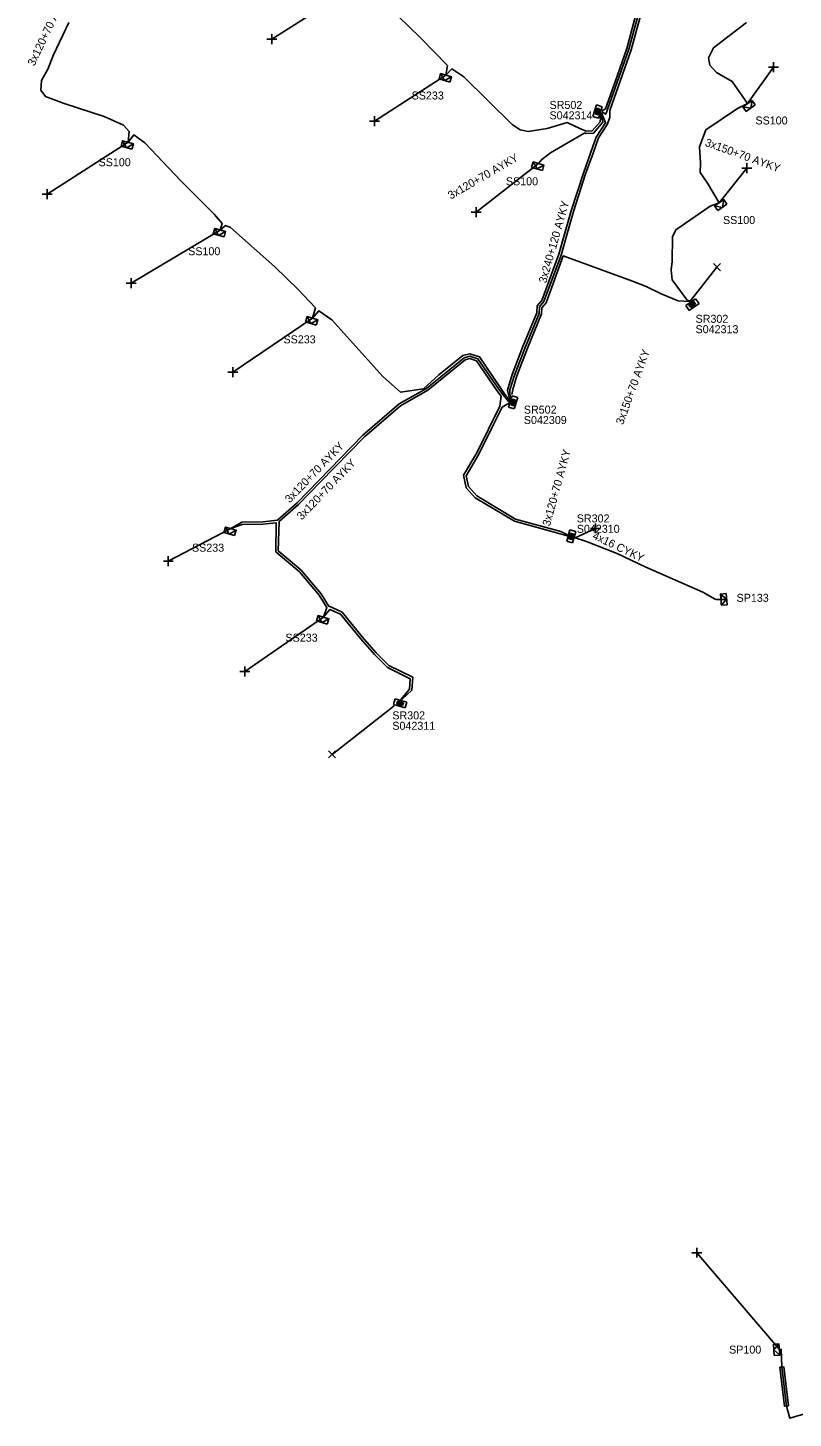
# Model space of a CAD drawing. Extents: x -748492 to -735633, y -1146251 to -1139940.
# Drawn here: x -736184.9 to -736089.4, y -1145569.8 to -1145396.1 of the extents above; entities that cross this region are included whole.
import ezdxf

# ---------------------------------------------------------------- set-up
doc = ezdxf.new("R2010")
doc.units = 0
for name, color, linetype in [('Vrstva 1', 7, 'Continuous'), ('Vrstva 20', 7, 'Continuous'), ('Vrstva 28', 7, 'Continuous'), ('Vrstva 29', 7, 'Continuous'), ('Vrstva 30', 7, 'Continuous'), ('Vrstva 31', 7, 'Continuous'), ('Vrstva 33', 7, 'Continuous'), ('Vrstva 34', 7, 'Continuous'), ('Vrstva 5', 7, 'Continuous'), ('Vrstva 52', 7, 'Continuous'), ('Vrstva 54', 7, 'Continuous'), ('Vrstva 59', 7, 'Continuous'), ('Vrstva 6', 7, 'Continuous'), ('Vrstva 8', 7, 'Continuous'), ('Vrstva 9', 7, 'Continuous')]:
    doc.layers.add(name, color=color, linetype=linetype)

# ---------------------------------------------------------------- blocks, each defined once
blk = doc.blocks.new('NN800')
at = {"layer": 'Vrstva 1'}
for points in [[(-0.44, 0.44), (0.44, -0.44)], [(-0.44, -0.44), (0.44, 0.44)]]:
    blk.add_lwpolyline(points, dxfattribs=at)
blk = doc.blocks.new('NN620')
at = {"layer": 'Vrstva 8'}
for points in [[(0.75, 0), (-0.75, 0)], [(-0.75, 0), (-0.75, -0.75)], [(0.75, -0.75), (0.75, 0)], [(-0.75, -0.75), (0.75, -0.75)], [(0.37, -0.18), (-0.38, -0.18)], [(-0.38, -0.18), (-0.38, -0.56)], [(-0.38, -0.56), (0.37, -0.56)], [(0.32, -0.23), (-0.33, -0.23)], [(-0.33, -0.23), (-0.33, -0.51)], [(-0.33, -0.51), (0.32, -0.51)], [(0.27, -0.27), (-0.28, -0.27)], [(-0.28, -0.27), (-0.28, -0.46)], [(-0.28, -0.46), (0.27, -0.46)], [(0.23, -0.32), (-0.23, -0.32)], [(-0.23, -0.32), (-0.23, -0.42)], [(-0.23, -0.42), (0.23, -0.42)], [(-0.19, -0.37), (0.19, -0.37)], [(0.23, -0.42), (0.23, -0.32)], [(0.27, -0.46), (0.27, -0.27)], [(0.32, -0.51), (0.32, -0.23)], [(0.37, -0.56), (0.37, -0.18)]]:
    blk.add_lwpolyline(points, dxfattribs=at)
blk = doc.blocks.new('NN630')
at = {"layer": 'Vrstva 9'}
for points in [[(0, -0.7), (-0.7, 0)], [(-0.7, -0.7), (-0.7, 0), (0.7, 0), (0.7, -0.7)], [(-0.7, -0.7), (0.7, -0.7)], [(0, -0.7), (0.7, 0)]]:
    blk.add_lwpolyline(points, dxfattribs=at)

msp = doc.modelspace()

# ---------------------------------------------------------------- linework, layer by layer
at = {"layer": 'Vrstva 20'}
msp.add_lwpolyline([(-736091.04, -1145563.44), (-736090.54, -1145563.38), (-736089.96, -1145568.26), (-736090.46, -1145568.32)], close=True, dxfattribs=at)
at = {"layer": 'Vrstva 5'}
for points in [[(-736113.23, -1145406.47), (-736112.81, -1145406.21), (-736111.59, -1145402.84), (-736110.15, -1145398.67), (-736108.32, -1145391.92), (-736105.56, -1145383.13), (-736103.91, -1145377.59), (-736103.29, -1145374.84), (-736102.31, -1145371.3), (-736102.53, -1145370.96)], [(-736155.95, -1145379.82), (-736155.82, -1145379.49), (-736155.03, -1145379.49), (-736154.1, -1145380.05), (-736146.68, -1145386.62), (-736144.22, -1145389.49), (-736144.27, -1145391.01), (-736143.69, -1145390.25), (-736142.66, -1145390.71), (-736135.97, -1145397.25), (-736132.53, -1145400.79), (-736132.71, -1145402.01), (-736132, -1145401.22), (-736130.48, -1145402.23), (-736124.46, -1145408.16), (-736123.46, -1145408.83), (-736122.47, -1145409.06), (-736120.08, -1145408.68), (-736117.59, -1145407.91), (-736115.99, -1145408.68), (-736115.19, -1145409.01), (-736114.44, -1145408.96), (-736113.46, -1145407.84), (-736113.39, -1145406.97)], [(-736124.71, -1145442.46), (-736124.72, -1145441.32), (-736124.15, -1145439.49), (-736122.83, -1145436.03), (-736121.08, -1145431.78), (-736121.02, -1145430.96), (-736120.48, -1145430.3), (-736118.34, -1145424.49), (-736117.54, -1145421.65), (-736116.8, -1145419.03), (-736115.28, -1145414.34), (-736114.34, -1145411.75), (-736113.67, -1145409.86), (-736112.57, -1145408.17), (-736112.25, -1145407.31), (-736112.25, -1145406.41), (-736109.57, -1145398.85), (-736107.74, -1145392.08)], [(-736113.27, -1145406.6), (-736112.77, -1145406.9), (-736112.53, -1145406.31), (-736109.86, -1145398.76), (-736108.03, -1145392)], [(-736179.8, -1145395.45), (-736181.72, -1145399.49), (-736182.43, -1145401.27), (-736183.21, -1145402.69), (-736183.3, -1145403.88), (-736182.7, -1145404.66), (-736180.4, -1145405.55), (-736175.41, -1145407.19), (-736172.96, -1145408.27), (-736172.25, -1145409.03), (-736172.41, -1145410.4), (-736171.7, -1145409.48), (-736170.31, -1145410.46), (-736165.81, -1145415.23), (-736161.66, -1145419.36), (-736160.65, -1145420.54), (-736160.9, -1145421.36), (-736160.24, -1145420.81), (-736159.62, -1145421.03), (-736154.08, -1145425.96), (-736151.22, -1145428.74), (-736149.02, -1145431.07), (-736149.38, -1145432.37), (-736148.59, -1145431.47), (-736146.97, -1145432.56), (-736140.6, -1145439.66), (-736138.37, -1145441.61), (-736135.53, -1145441.21), (-736133.61, -1145439.47), (-736130.59, -1145437.04), (-736129.73, -1145436.81), (-736128.53, -1145437.19), (-736125.89, -1145441.06), (-736124.79, -1145442.73)], [(-736102.18, -1145430.23), (-736102.59, -1145430.13), (-736104.47, -1145427.58), (-736104.61, -1145426.34), (-736104.45, -1145425.3), (-736104.42, -1145422.2), (-736104.01, -1145421.33), (-736099.71, -1145418.36), (-736098.6, -1145417.95), (-736100.06, -1145415.5), (-736100.99, -1145414.18), (-736100.93, -1145412.99), (-736101.05, -1145410.96), (-736100.28, -1145408.83), (-736096.33, -1145406.17), (-736095.07, -1145405.56), (-736096.98, -1145402.79), (-736098.94, -1145401.69), (-736099.76, -1145400.76), (-736099.94, -1145399.86), (-736099.3, -1145398.6), (-736095.19, -1145395.42)], [(-736113.31, -1145406.72), (-736112.79, -1145407.95), (-736113.95, -1145409.76), (-736114.62, -1145411.65), (-736115.56, -1145414.24), (-736117.08, -1145418.95), (-736117.83, -1145421.57), (-736118.62, -1145424.39), (-736120.74, -1145430.15), (-736121.31, -1145430.84), (-736121.38, -1145431.71), (-736123.11, -1145435.92), (-736124.43, -1145439.39), (-736125.02, -1145441.38), (-736124.75, -1145442.61)], [(-736102.29, -1145430.3), (-736103.72, -1145430.21), (-736105.86, -1145429.32), (-736107.72, -1145428.42), (-736109.43, -1145427.74), (-736114.99, -1145425.72), (-736118.06, -1145424.59), (-736120.22, -1145430.45), (-736120.73, -1145431.08), (-736120.78, -1145431.85), (-736122.55, -1145436.14), (-736123.87, -1145439.59), (-736124.36, -1145441.29), (-736124.49, -1145441.9)], [(-736138.36, -1145480), (-736137.27, -1145478.72), (-736137.17, -1145477.42), (-736140.03, -1145476.02), (-736141.64, -1145474.39), (-736143.39, -1145472.39), (-736145.87, -1145469.36), (-736147.2, -1145468.76), (-736148, -1145469.72), (-736147.59, -1145468.54), (-736148.53, -1145467), (-736151.01, -1145464.08), (-736153.95, -1145461.57), (-736153.91, -1145457.95), (-736155.57, -1145458.13), (-736158.16, -1145458.15), (-736159.59, -1145458.67), (-736158.22, -1145457.85), (-736155.59, -1145457.83), (-736153.73, -1145457.61), (-736151.31, -1145455.45), (-736143.08, -1145446.98), (-736138.57, -1145443.07), (-736135.15, -1145441.14), (-736130.45, -1145437.31), (-736129.74, -1145437.12), (-736128.72, -1145437.44), (-736126.13, -1145441.24), (-736125.58, -1145441.95), (-736124.83, -1145442.85)], [(-736138.23, -1145480.03), (-736136.97, -1145478.84), (-736136.85, -1145477.24), (-736139.85, -1145475.78), (-736141.42, -1145474.19), (-736143.16, -1145472.19), (-736145.69, -1145469.12), (-736147.4, -1145468.32), (-736148.29, -1145466.82), (-736149.46, -1145465.45), (-736150.79, -1145463.86), (-736152.15, -1145462.7), (-736153.65, -1145461.43), (-736153.56, -1145457.76), (-736151.11, -1145455.67), (-736148.41, -1145452.87), (-736142.88, -1145447.2), (-736138.39, -1145443.31), (-736134.96, -1145441.37), (-736130.31, -1145437.58), (-736129.75, -1145437.43), (-736128.91, -1145437.7), (-736126.37, -1145441.42), (-736125.82, -1145442.13), (-736125.98, -1145443.37), (-736128.85, -1145449.21), (-736130.53, -1145452), (-736130.2, -1145453.55), (-736129.05, -1145454.8), (-736124.17, -1145457.75), (-736118.46, -1145459.32), (-736117.57, -1145459.56)], [(-736124.88, -1145442.98), (-736125.71, -1145443.51), (-736126.78, -1145445.65), (-736128.59, -1145449.35), (-736130.21, -1145452.06), (-736129.92, -1145453.41), (-736128.85, -1145454.56), (-736124.05, -1145457.47), (-736118.38, -1145459.04), (-736117.54, -1145459.43)]]:
    msp.add_lwpolyline(points, dxfattribs=at)
at = {"layer": 'Vrstva 52'}
for points in [[(-736113.35, -1145406.84), (-736113.12, -1145407.88), (-736114.3, -1145409.26), (-736115.23, -1145409.31), (-736115.37, -1145409.23), (-736119.67, -1145411.72), (-736120.75, -1145412.54), (-736121.15, -1145413.05)], [(-736116.59, -1145459.8), (-736115.18, -1145460.27), (-736111.24, -1145461.82), (-736107.85, -1145463.44), (-736100.63, -1145466.61), (-736099.12, -1145467.48), (-736098.37, -1145467.54)], [(-736035.28, -1145545.14), (-736031.34, -1145545.21), (-736029.49, -1145551.42), (-736028.01, -1145560.52), (-736027.61, -1145564.09), (-736035.24, -1145564.48), (-736042.18, -1145564.55), (-736051.29, -1145564.29), (-736058.76, -1145564.03), (-736064.53, -1145564.35), (-736071.75, -1145565.22), (-736077.53, -1145566.27), (-736082.71, -1145567.73), (-736089.79, -1145569.81), (-736090.21, -1145568.29), (-736090.79, -1145563.41), (-736090.85, -1145561.19), (-736091.08, -1145561.22)]]:
    msp.add_lwpolyline(points, dxfattribs=at)
at = {"layer": 'Vrstva 59'}
for points in [[(-736144.27, -1145391.01), (-736154.44, -1145397.5)], [(-736095.07, -1145405.56), (-736091.81, -1145401)], [(-736132.71, -1145402.01), (-736141.63, -1145407.75)], [(-736172.41, -1145410.4), (-736182.5, -1145416.88)], [(-736121.15, -1145413.05), (-736128.94, -1145419.13)], [(-736098.6, -1145417.95), (-736095.13, -1145413.63)], [(-736160.9, -1145421.36), (-736172, -1145428)], [(-736102.24, -1145430.26), (-736098.88, -1145426)], [(-736149.38, -1145432.37), (-736159.31, -1145439.13)], [(-736159.59, -1145458.67), (-736167.38, -1145462.75)], [(-736116.59, -1145459.8), (-736114.04, -1145458.63)], [(-736148, -1145469.72), (-736157.81, -1145476.5)], [(-736139.19, -1145480.81), (-736146.94, -1145486.88)], [(-736091.08, -1145561.22), (-736101.38, -1145549.13)]]:
    msp.add_lwpolyline(points, dxfattribs=at)

# ---------------------------------------------------------------- block references
at = {"layer": 'Vrstva 28'}
for p, rotation in [((-736113.43, -1145406.68), -108.11605280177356), ((-736102.16, -1145430.37), 34.95276382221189), ((-736124.67, -1145442.77), 71.56505005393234), ((-736117.43, -1145459.53), 74.5572527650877), ((-736138.33, -1145480.14), -16.028336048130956)]:
    msp.add_blockref('NN620', p, dxfattribs=dict(at, rotation=rotation))
at = {"layer": 'Vrstva 31'}
for p, rotation in [((-736132.71, -1145402.01), -16.557072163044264), ((-736095.07, -1145405.56), 35.24845005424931), ((-736172.41, -1145410.4), -16.262402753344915), ((-736121.15, -1145413.05), -16.000738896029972), ((-736098.6, -1145417.95), 34.945663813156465), ((-736160.9, -1145421.36), -16.062047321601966), ((-736149.38, -1145432.37), -16.043966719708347), ((-736159.59, -1145458.67), -16.855691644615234), ((-736098.37, -1145467.54), 95.62319724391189), ((-736148, -1145469.72), -16.370722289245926), ((-736091.08, -1145561.22), -85.40945556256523)]:
    msp.add_blockref('NN630', p, dxfattribs=dict(at, rotation=rotation))
at = {"layer": 'Vrstva 34'}
for p, rotation in [((-736154.44, -1145397.5), 44.99999995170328), ((-736091.81, -1145401), 45), ((-736141.63, -1145407.75), 45), ((-736095.13, -1145413.63), 45), ((-736182.5, -1145416.88), 45), ((-736128.94, -1145419.13), 44.99999995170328), ((-736172, -1145428), 45), ((-736159.31, -1145439.13), 45), ((-736114.04, -1145458.63), 45), ((-736167.38, -1145462.75), 45), ((-736098.37, -1145467.54), 45), ((-736157.81, -1145476.5), 45), ((-736101.38, -1145549.13), 45)]:
    msp.add_blockref('NN800', p, dxfattribs=dict(at, rotation=rotation))
for p in [(-736098.88, -1145426), (-736146.94, -1145486.88)]:
    msp.add_blockref('NN800', p, dxfattribs=at)

# ---------------------------------------------------------------- texts
at = {"layer": 'Vrstva 29'}
for s, p in [('S042314', (-736119.78, -1145407.53)), ('S042313', (-736101.55, -1145434.25)), ('S042309', (-736122.99, -1145445.6)), ('S042310', (-736116.38, -1145459.19)), ('S042311', (-736139.41, -1145483.8))]:
    msp.add_text(s, height=1, dxfattribs=at).set_placement(p)
at = {"layer": 'Vrstva 30'}
for s, p in [('SR502', (-736119.78, -1145406.23)), ('SR302', (-736101.55, -1145432.95)), ('SR502', (-736122.99, -1145444.3)), ('SR302', (-736116.38, -1145457.89)), ('SR302', (-736139.41, -1145482.5))]:
    msp.add_text(s, height=1, dxfattribs=at).set_placement(p)
at = {"layer": 'Vrstva 33'}
for s, p in [('SS233', (-736137, -1145405.05)), ('SS100', (-736094.07, -1145408.17)), ('SS100', (-736176.09, -1145413.39)), ('SS100', (-736125.23, -1145415.77)), ('SS100', (-736098.12, -1145420.61)), ('SS100', (-736164.9, -1145424.51)), ('SS233', (-736153, -1145435.52)), ('SS233', (-736164.42, -1145461.55)), ('SP133', (-736096.43, -1145467.81)), ('SS233', (-736152.75, -1145472.79)), ('SP100', (-736097.36, -1145561.74))]:
    msp.add_text(s, height=1, dxfattribs=at).set_placement(p)
at = {"layer": 'Vrstva 54'}
for s, rotation, p in [('3x120+70 AYKY', 30.074, (-736132.11, -1145417.56)), ('4x16 CYKY', 334.458, (-736114.51, -1145459.89))]:
    msp.add_text(s, height=1, rotation=rotation, dxfattribs=at).set_placement(p)
at = {"layer": 'Vrstva 6'}
for s, rotation, p in [('3x120+70 AYKY', 64.581, (-736184.11, -1145400.95)), ('3x150+70 AYKY', 340.125, (-736100.45, -1145410.81)), ('3x240+120 AYKY', 74.181, (-736120.2, -1145428.07)), ('3x150+70 AYKY', 70.033, (-736110.61, -1145445.76)), ('3x120+70 AYKY', 46.032, (-736152.21, -1145455.52)), ('3x120+70 AYKY', 74.573, (-736119.74, -1145458.42)), ('3x120+70 AYKY', 46.063, (-736150.73, -1145457.66))]:
    msp.add_text(s, height=1, rotation=rotation, dxfattribs=at).set_placement(p)

doc.saveas('drawing.dxf')
